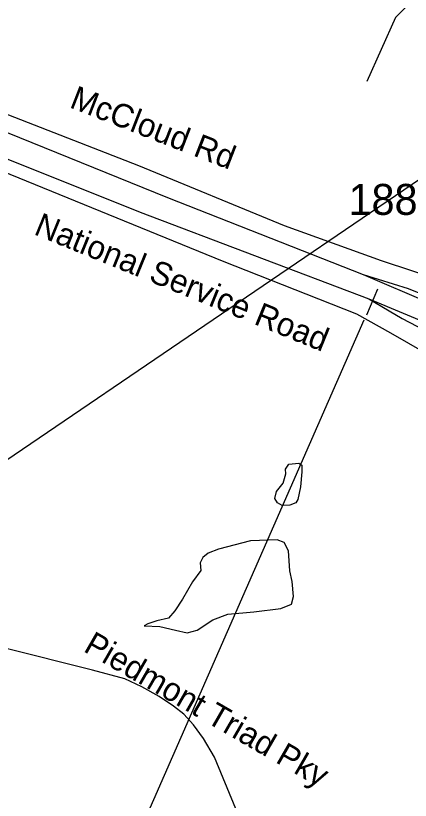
# Model space of a CAD drawing. Extents: x 1662474 to 1856135, y 779280 to 917889.
# Drawn here: x 1713453 to 1715048, y 848169 to 851338 of the extents above; entities that cross this region are included whole.
import ezdxf

# ---------------------------------------------------------------- set-up
doc = ezdxf.new("R2010")
doc.units = 0
for name, color, linetype in [('Exist Hydrographic Pond Under 1500 Sq Ft', 7, 'Continuous'), ('Exist Road Non-System Type 51', 7, 'Continuous'), ('Exist Road Non-System Type 51 Label', 7, 'Continuous'), ('Exist Road Primary Interstate Divided Center Attributed', 7, 'Continuous'), ('Exist Road Primary Interstate Ramp 1 Lane Attributed', 7, 'Continuous'), ('Exist Road Primary Interstate Service Attributed', 7, 'Continuous'), ('Exist Road Primary Interstate Structure Ovrhead Sign CELL', 7, 'Continuous'), ('Exist Road Primary NC Structure Ovrhead Sign Number Label', 7, 'Continuous'), ('Exist Road Secondary Type 51 Label', 7, 'Continuous'), ('Exist Road Secondary Type 51 Number Label', 7, 'Continuous')]:
    doc.layers.add(name, color=color, linetype=linetype)

msp = doc.modelspace()

# ---------------------------------------------------------------- linework, layer by layer
at = {"layer": 'Exist Hydrographic Pond Under 1500 Sq Ft'}
for points in [[(1714561.5, 849361.5), (1714530.1, 849359.4), (1714511.2, 849369.9), (1714500.7, 849388.7), (1714507, 849416), (1714534.3, 849449.5), (1714544.8, 849487.2), (1714542.7, 849506.1), (1714557.4, 849527.1), (1714597.2, 849531.2), (1714609.8, 849522.9), (1714609.8, 849495.6), (1714603.5, 849434.8), (1714593, 849384.5), (1714584.6, 849369.9), (1714561.5, 849361.5)], [(1714561.5, 849095.3), (1714555.3, 849177), (1714538.5, 849210.6), (1714509.1, 849221.1), (1714402.2, 849216.9), (1714272.2, 849183.3), (1714230.2, 849166.6), (1714209.3, 849149.8), (1714198.8, 849128.8), (1714200.9, 849097.4), (1714167.3, 849051.3), (1714127.5, 848982.1), (1714096, 848933.9), (1714070.9, 848904.6), (1714022.7, 848894.1), (1713987, 848881.5), (1713972.3, 848873.2)], [(1713972.3, 848873.2), (1714035.2, 848871.1), (1714098.1, 848856.4), (1714146.4, 848845.9), (1714186.2, 848856.4), (1714249.1, 848898.3), (1714309.9, 848921.4), (1714414.8, 848929.7), (1714523.8, 848944.4), (1714567.8, 848961.2), (1714576.2, 848992.6), (1714569.9, 849053.4), (1714561.5, 849095.3)]]:
    msp.add_lwpolyline(points, dxfattribs=at)
at = {"layer": 'Exist Road Non-System Type 51'}
for points in [[(1715391.2, 851527), (1715105.1, 851449.2), (1715097.8, 851441.7), (1714988.5, 851331.2), (1714872.1, 851071.8)], [(1714393.4, 848010.6), (1714256.6, 848343.9), (1714211.5, 848419), (1714172.1, 848473.9), (1714132.5, 848517.2), (1714091, 848548.9), (1714032, 848588.5), (1713962.9, 848627.6), (1713893.9, 848659.7), (1713763.2, 848694.9), (1713048, 848874.4)]]:
    msp.add_lwpolyline(points, dxfattribs=at)
at = {"layer": 'Exist Road Primary Interstate Divided Center Attributed'}
for points in [[(1706733.5, 853436.6), (1707609.2, 853082.9), (1708446.3, 852754.2), (1709567.5, 852301.9), (1713955.8, 850544.6), (1714879.8, 850194.7)], [(1714858.6, 850291.4), (1714067.9, 850602.6), (1712720.5, 851147.8), (1712042, 851414.6), (1711531.6, 851615.6), (1710949.7, 851849.5), (1710435.5, 852058.3), (1710178.4, 852164.6), (1709627.5, 852381.1), (1708108, 852982.4), (1707332.8, 853299.4), (1706940.4, 853450.2)], [(1716404.6, 849666.3), (1716283.8, 849718.8), (1715807.8, 849885.8), (1715129.2, 850175.4), (1714858.6, 850291.4)], [(1714879.8, 850194.7), (1715264.8, 850034.4), (1715691.1, 849866.9), (1715978.5, 849752), (1716071.3, 849713), (1716160.1, 849675.1)]]:
    msp.add_lwpolyline(points, dxfattribs=at)
at = {"layer": 'Exist Road Primary Interstate Ramp 1 Lane Attributed'}
for points in [[(1716318.7, 849988.5), (1716140.3, 850008.3), (1715799.4, 850059.8), (1715537.8, 850095.5), (1715311.9, 850143.1), (1715160.2, 850187), (1715040.3, 850235.3), (1714858.6, 850291.4)], [(1714879.8, 850194.7), (1715014.6, 850115.4), (1715105.8, 850067.8), (1715208.8, 850000.4), (1715307.9, 849917.1), (1715395.1, 849837.7), (1715506.1, 849710.8), (1715601.2, 849576), (1715688.4, 849461), (1715763.8, 849389.6), (1715874.7, 849302.3), (1715973.8, 849250.8), (1716096.7, 849215.1), (1716203.7, 849195.3), (1716279, 849187.3), (1716354.4, 849183.4), (1716421.9, 849181.1), (1716469.3, 849187.3), (1716510.4, 849186.6)]]:
    msp.add_lwpolyline(points, dxfattribs=at)
at = {"layer": 'Exist Road Primary Interstate Service Attributed'}
for points in [[(1708743.2, 852790.6), (1708784, 852772.5), (1709124, 852637.7), (1709802.2, 852380.8), (1710379.3, 852144), (1711036.9, 851864.6), (1711694.6, 851601.7), (1713183.5, 851030.2), (1713948.5, 850732.5), (1714537.7, 850490.6), (1714930.2, 850348.6), (1715188, 850264.4), (1715304.2, 850224), (1715326.8, 850212.9)], [(1715114.8, 849971.8), (1714969.4, 850056), (1714831.6, 850132.5), (1714678.6, 850193.7), (1714288.2, 850346.7), (1713200.7, 850789.7)]]:
    msp.add_lwpolyline(points, dxfattribs=at)
at = {"layer": 'Exist Road Primary Interstate Structure Ovrhead Sign CELL'}
for p, q in [((1714872.4, 850130.3), (1714916.2, 850235.4)), ((1714860.5, 850107.6), (1713932.7, 847995.5))]:
    msp.add_line(p, q, dxfattribs=at)
at = {"layer": 'Exist Road Primary NC Structure Ovrhead Sign Number Label'}
msp.add_line((1715733.2, 851117.4), (1712094.3, 848644.3), dxfattribs=at)

# ---------------------------------------------------------------- texts
at = {"layer": 'Exist Road Non-System Type 51 Label'}
msp.add_text('Piedmont Triad Pky', height=95, rotation=330.0003, dxfattribs=at).set_placement((1713722.3, 848772.8))
at = {"layer": 'Exist Road Secondary Type 51 Label'}
for s, rotation, p in [('McCloud Rd', 338.7291, (1713666.1, 850968.8)), ('National Service Road', 337.8404, (1713522.1, 850456.4))]:
    msp.add_text(s, height=95, rotation=rotation, dxfattribs=at).set_placement(p)
at = {"layer": 'Exist Road Secondary Type 51 Number Label'}
msp.add_text('1882', height=125, dxfattribs=at).set_placement((1714798.1, 850533.5))

doc.saveas('drawing.dxf')
